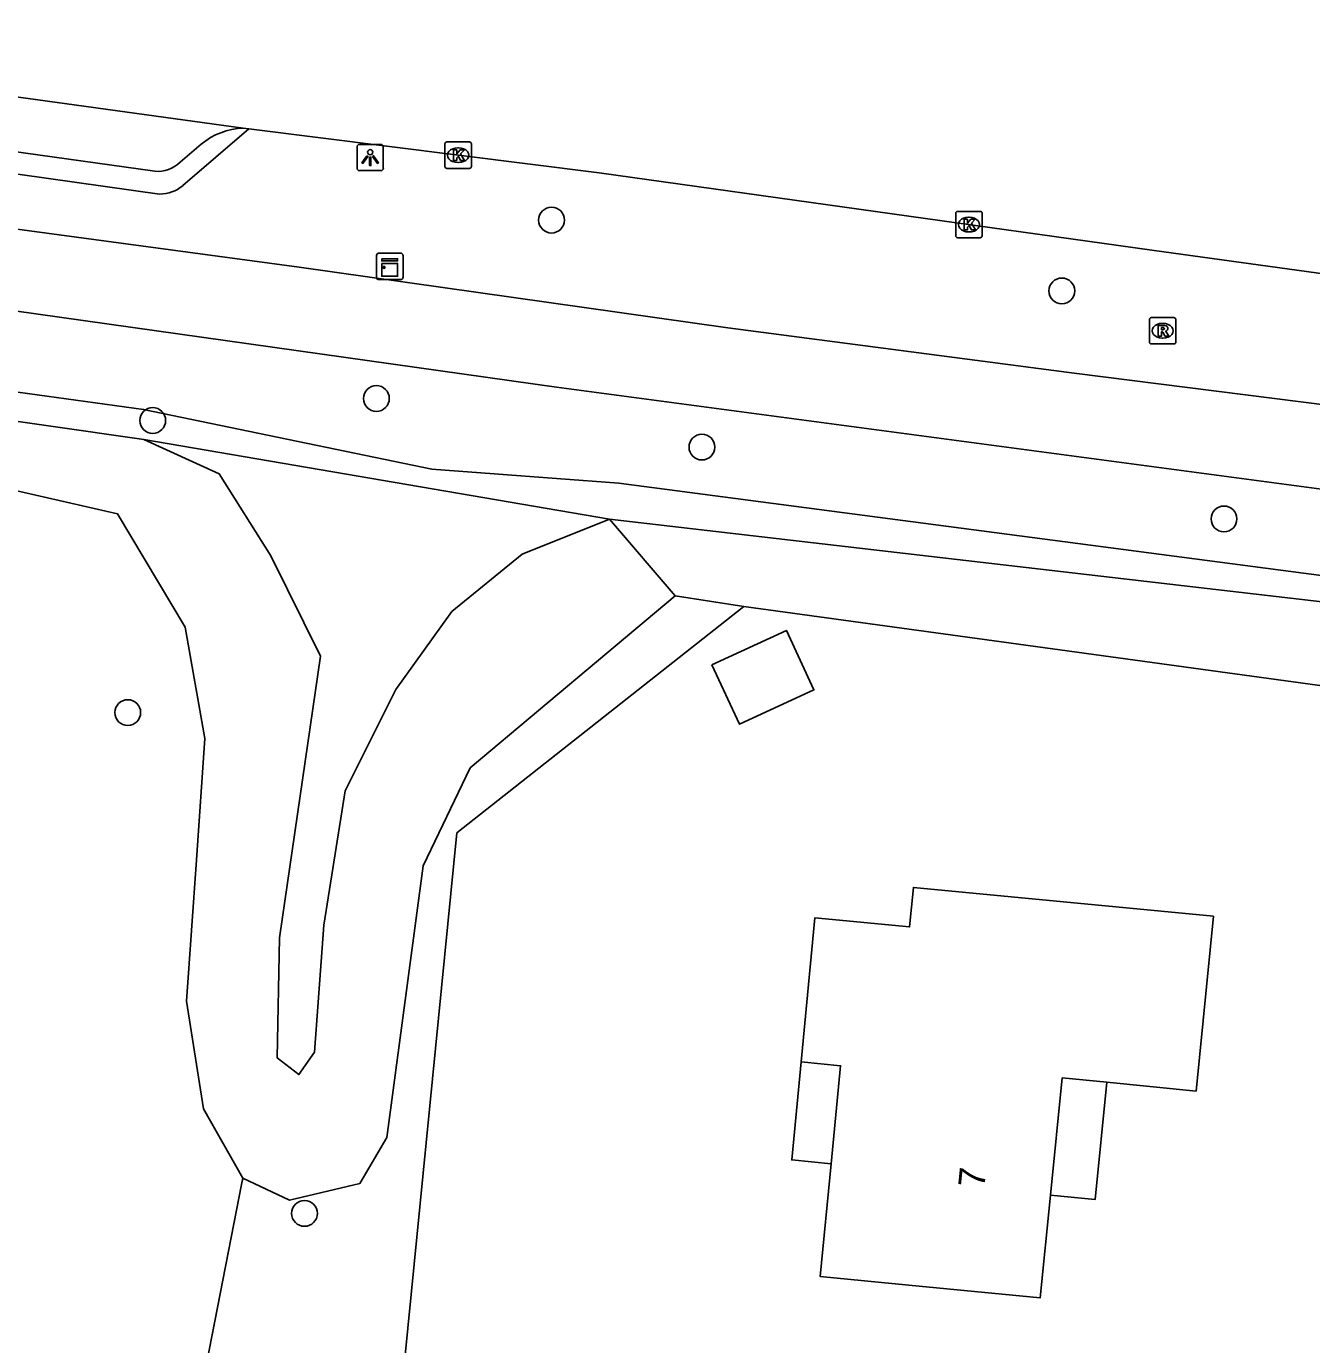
# Model space of a CAD drawing. Extents: x 162157 to 163165, y 378998 to 380775.
# Drawn here: x 162288.06 to 162336.77, y 380702.54 to 380752.51 of the extents above; entities that cross this region are included whole.
import ezdxf

# ---------------------------------------------------------------- set-up
doc = ezdxf.new("R2010")
doc.units = 0
for name, color, linetype in [('IMGEO_Berm_groen', 7, 'Continuous'), ('IMGEO_Berm_open', 7, 'Continuous'), ('IMGEO_Boom', 7, 'Continuous'), ('IMGEO_Fietspad_open', 7, 'Continuous'), ('IMGEO_Groenvoorziening', 7, 'Continuous'), ('IMGEO_Kast', 7, 'Continuous'), ('IMGEO_Kolk', 7, 'Continuous'), ('IMGEO_Lichtpunt', 7, 'Continuous'), ('IMGEO_Pand', 7, 'Continuous'), ('IMGEO_Pand_nummerreeks', 7, 'Continuous'), ('IMGEO_Pand_overbouw', 7, 'Continuous'), ('IMGEO_Parkeervlak_open', 7, 'Continuous'), ('IMGEO_Rijbaan_lokaal_gesloten', 7, 'Continuous'), ('IMGEO_Rioolput', 7, 'Continuous')]:
    doc.layers.add(name, color=color, linetype=linetype)

msp = doc.modelspace()

# ---------------------------------------------------------------- linework, layer by layer
at = {"layer": 'IMGEO_Berm_groen'}
msp.add_lwpolyline([(162269.554, 380741.596), (162281.129, 380739.553), (162292.495, 380737.993), (162303.418, 380735.729), (162310.512, 380735.2), (162337.707, 380731.624)], dxfattribs=at)
at = {"layer": 'IMGEO_Berm_open'}
for points in [[(162293.107, 380746.156), (162266.504, 380749.911)], [(162296.482, 380748.633), (162293.983, 380746.475)]]:
    msp.add_lwpolyline(points, dxfattribs=at)
msp.add_arc((162293.125, 380747.468), 1.313, 269.2066, 310.8121, dxfattribs=at)
at = {"layer": 'IMGEO_Boom'}
for centre in [(162307.96, 380745.169), (162327.301, 380742.484), (162301.321, 380738.406), (162292.844, 380737.571), (162313.659, 380736.565), (162333.446, 380733.842), (162291.898, 380726.5), (162298.596, 380707.516)]:
    msp.add_circle(centre, 0.489, dxfattribs=at)
at = {"layer": 'IMGEO_Fietspad_open'}
for points in [[(162266.518, 380747.721), (162277.284, 380746.222), (162298.393, 380743.379), (162314.638, 380741.08), (162327.765, 380739.371), (162338.555, 380738.008), (162351.072, 380736.25), (162356.297, 380735.58), (162356.856, 380735.509), (162358.655, 380735.278), (162361.722, 380734.839)], [(162337.707, 380734.894), (162308.145, 380738.83), (162266.965, 380744.633)]]:
    msp.add_lwpolyline(points, dxfattribs=at)
at = {"layer": 'IMGEO_Groenvoorziening'}
for points in [[(162269.554, 380741.596), (162274.252, 380739.465), (162292.506, 380736.854)], [(162296.259, 380708.847), (162294.774, 380711.478), (162294.127, 380715.562), (162294.498, 380720.914), (162294.818, 380725.52), (162294.079, 380729.736), (162291.512, 380734.033), (162287.088, 380735.043), (162277.843, 380732.911), (162266.541, 380741.051)], [(162292.506, 380736.854), (162295.365, 380735.548), (162297.325, 380732.44), (162299.2, 380728.637), (162297.647, 380717.959), (162297.561, 380713.411), (162298.386, 380712.775), (162298.98, 380713.627), (162299.333, 380718.442), (162300.137, 380723.528), (162302.063, 380727.381), (162304.186, 380730.333), (162306.85, 380732.511), (162310.16, 380733.836)], [(162310.16, 380733.836), (162292.506, 380736.854)], [(162337.707, 380730.635), (162310.16, 380733.836)], [(162310.16, 380733.836), (162312.639, 380730.931)], [(162312.639, 380730.931), (162304.88, 380724.402), (162303.091, 380720.691), (162301.711, 380710.396), (162300.695, 380708.651), (162298.025, 380708.015), (162296.259, 380708.847)], [(162315.245, 380730.525), (162312.639, 380730.931)], [(162295.473, 380636.096), (162301.962, 380699.607), (162302.171, 380699.713), (162304.371, 380721.939), (162315.245, 380730.525)], [(162315.245, 380730.525), (162352.183, 380725.459)], [(162288.388, 380677.953), (162290.44, 380679.036), (162295.923, 380707.125), (162296.214, 380708.615), (162296.259, 380708.847)]]:
    msp.add_lwpolyline(points, dxfattribs=at)
at = {"layer": 'IMGEO_Kast'}
for p, q in [((162301.33, 380742.989), (162301.33, 380743.83)), ((162301.33, 380743.83), (162301.33, 380742.989)), ((162301.405, 380743.914), (162302.246, 380743.914)), ((162302.246, 380743.914), (162301.405, 380743.914)), ((162302.33, 380743.839), (162302.33, 380742.998)), ((162302.33, 380742.998), (162302.33, 380743.839)), ((162302.255, 380742.914), (162301.414, 380742.914)), ((162301.414, 380742.914), (162302.255, 380742.914))]:
    msp.add_line(p, q, dxfattribs=at)
for points in [[(162301.525, 380743.704), (162302.125, 380743.704), (162302.125, 380743.619), (162301.525, 380743.619), (162301.525, 380743.704)], [(162301.525, 380743.529), (162302.125, 380743.529), (162302.125, 380743.04), (162301.525, 380743.04), (162301.525, 380743.529)]]:
    msp.add_lwpolyline(points, dxfattribs=at)
msp.add_circle((162301.609, 380743.378), 0.0377, dxfattribs=at)
for centre, start, end in [((162301.408, 380743.836), 92.4484, 184.2845), ((162301.408, 380743.836), 92.4484, 184.2845), ((162302.252, 380743.836), 2.4484, 94.2845), ((162302.252, 380743.836), 2.4484, 94.2845), ((162301.408, 380742.992), 182.4484, 274.2845), ((162301.408, 380742.992), 182.4484, 274.2845), ((162302.252, 380742.992), 272.4484, 4.2845), ((162302.252, 380742.992), 272.4484, 4.2845)]:
    msp.add_arc(centre, 0.0779, start, end, dxfattribs=at)
at = {"layer": 'IMGEO_Kolk'}
for p, q in [((162303.92, 380747.204), (162303.92, 380748.056)), ((162303.995, 380748.13), (162304.847, 380748.13)), ((162304.921, 380748.056), (162304.921, 380747.204)), ((162304.408, 380747.91), (162304.433, 380747.91)), ((162304.847, 380747.13), (162303.995, 380747.13)), ((162304.431, 380747.35), (162304.406, 380747.35)), ((162323.28, 380744.573), (162323.28, 380745.425)), ((162323.355, 380745.499), (162324.207, 380745.499)), ((162324.281, 380745.425), (162324.281, 380744.573)), ((162323.768, 380745.279), (162323.793, 380745.279)), ((162324.207, 380744.499), (162323.355, 380744.499)), ((162323.791, 380744.719), (162323.766, 380744.719))]:
    msp.add_line(p, q, dxfattribs=at)
for points in [[(162303.92, 380747.204), (162303.92, 380748.056)], [(162303.995, 380748.13), (162304.847, 380748.13)], [(162304.921, 380748.056), (162304.921, 380747.204)], [(162304.241, 380747.83), (162304.364, 380747.83), (162304.364, 380747.679), (162304.494, 380747.83), (162304.658, 380747.83), (162304.512, 380747.679), (162304.665, 380747.43), (162304.513, 380747.43), (162304.428, 380747.594), (162304.364, 380747.527), (162304.364, 380747.43), (162304.241, 380747.43), (162304.241, 380747.83)], [(162304.847, 380747.13), (162303.995, 380747.13)], [(162323.28, 380744.573), (162323.28, 380745.425)], [(162323.355, 380745.499), (162324.207, 380745.499)], [(162324.281, 380745.425), (162324.281, 380744.573)], [(162323.601, 380745.199), (162323.724, 380745.199), (162323.724, 380745.048), (162323.854, 380745.199), (162324.018, 380745.199), (162323.872, 380745.048), (162324.025, 380744.799), (162323.873, 380744.799), (162323.788, 380744.963), (162323.724, 380744.896), (162323.724, 380744.799), (162323.601, 380744.799), (162323.601, 380745.199)], [(162324.207, 380744.499), (162323.355, 380744.499)]]:
    msp.add_lwpolyline(points, dxfattribs=at)
for centre, start, end in [((162303.997, 380748.054), 91.552, 178.448), ((162303.997, 380748.054), 91.552, 178.448), ((162304.845, 380748.054), 1.552, 88.448), ((162304.845, 380748.054), 1.552, 88.448), ((162303.997, 380747.206), 181.552, 268.448), ((162303.997, 380747.206), 181.552, 268.448), ((162304.845, 380747.206), 271.552, 358.448), ((162304.845, 380747.206), 271.552, 358.448), ((162323.357, 380745.423), 91.552, 178.448), ((162323.357, 380745.423), 91.552, 178.448), ((162324.205, 380745.423), 1.552, 88.448), ((162324.205, 380745.423), 1.552, 88.448), ((162323.357, 380744.575), 181.552, 268.448), ((162323.357, 380744.575), 181.552, 268.448), ((162324.205, 380744.575), 271.552, 358.448), ((162324.205, 380744.575), 271.552, 358.448)]:
    msp.add_arc(centre, 0.0765, start, end, dxfattribs=at)
for centre, major_axis, ratio, start_param, end_param in [((162304.407, 380747.63), (-0.387, 0.002), 0.722429, 4.712389, 7.853982), ((162304.432, 380747.63), (-0.39, 0.002), 0.717154, 1.570796, 4.712389), ((162323.767, 380744.999), (-0.387, 0.002), 0.722429, 4.712389, 7.853982), ((162323.792, 380744.999), (-0.39, 0.002), 0.717154, 1.570796, 4.712389)]:
    msp.add_ellipse(centre, major_axis=major_axis, ratio=ratio, start_param=start_param, end_param=end_param, dxfattribs=at)
at = {"layer": 'IMGEO_Lichtpunt'}
for p, q in [((162300.588, 380747.944), (162300.588, 380747.137)), ((162300.588, 380747.944), (162300.588, 380747.137)), ((162301.49, 380748.039), (162300.682, 380748.039)), ((162301.49, 380748.039), (162300.682, 380748.039)), ((162301.584, 380747.137), (162301.584, 380747.944)), ((162301.584, 380747.137), (162301.584, 380747.944)), ((162300.682, 380747.043), (162301.49, 380747.043)), ((162300.682, 380747.043), (162301.49, 380747.043))]:
    msp.add_line(p, q, dxfattribs=at)
for points in [[(162300.962, 380747.608), (162301.001, 380747.58), (162300.813, 380747.318), (162300.775, 380747.345), (162300.962, 380747.608)], [(162301.064, 380747.56), (162301.111, 380747.56), (162301.111, 380747.238), (162301.064, 380747.238), (162301.064, 380747.56)], [(162301.174, 380747.58), (162301.212, 380747.607), (162301.399, 380747.345), (162301.36, 380747.317), (162301.174, 380747.58)]]:
    msp.add_lwpolyline(points, dxfattribs=at)
msp.add_circle((162301.087, 380747.742), 0.0994, dxfattribs=at)
for centre, start, end in [((162300.682, 380747.944), 90, 180), ((162300.682, 380747.944), 90, 180), ((162301.49, 380747.944), 0, 90), ((162301.49, 380747.944), 0, 90), ((162300.682, 380747.137), 180, 270), ((162300.682, 380747.137), 180, 270), ((162301.49, 380747.137), 270, 0), ((162301.49, 380747.137), 270, 360)]:
    msp.add_arc(centre, 0.0946, start, end, dxfattribs=at)
at = {"layer": 'IMGEO_Pand'}
for points in [[(162314.039, 380728.312), (162315.078, 380726.056), (162317.904, 380727.357), (162316.864, 380729.614), (162314.039, 380728.312)], [(162333.045, 380718.777), (162321.673, 380719.871), (162321.529, 380718.377), (162317.945, 380718.721), (162317.419, 380713.256), (162318.912, 380713.112), (162318.555, 380709.399), (162318.143, 380705.118), (162321.505, 380704.795), (162326.482, 380704.316), (162326.871, 380708.208), (162327.315, 380712.654), (162329.003, 380712.487), (162332.391, 380712.153), (162333.045, 380718.777)]]:
    msp.add_lwpolyline(points, dxfattribs=at)
at = {"layer": 'IMGEO_Pand_overbouw'}
for points in [[(162318.912, 380713.112), (162317.419, 380713.256), (162317.062, 380709.543), (162318.555, 380709.399)], [(162329.003, 380712.487), (162327.315, 380712.654), (162326.871, 380708.208), (162328.559, 380708.039)]]:
    msp.add_lwpolyline(points, close=True, dxfattribs=at)
at = {"layer": 'IMGEO_Parkeervlak_open'}
for points in [[(162292.929, 380747.019), (162270.999, 380750.081)], [(162294.679, 380748.05), (162293.88, 380747.363)]]:
    msp.add_lwpolyline(points, dxfattribs=at)
for centre, radius, start, end in [((162296.419, 380745.887), 2.776, 93.0101, 128.8094), ((162293.005, 380748.295), 1.279, 266.5915, 313.1811)]:
    msp.add_arc(centre, radius, start, end, dxfattribs=at)
at = {"layer": 'IMGEO_Rijbaan_lokaal_gesloten'}
for points in [[(162268.339, 380752.513), (162296.273, 380748.659)], [(162296.273, 380748.659), (162296.482, 380748.633)], [(162296.482, 380748.633), (162309.765, 380746.955), (162330.715, 380744.032), (162344.082, 380742.181), (162347.146, 380741.785), (162358.509, 380740.318), (162362.168, 380739.733), (162369.167, 380738.615), (162375.561, 380737.276)]]:
    msp.add_lwpolyline(points, dxfattribs=at)
at = {"layer": 'IMGEO_Rioolput'}
for p, q in [((162330.695, 380741.474), (162331.547, 380741.474)), ((162330.62, 380740.548), (162330.62, 380741.4)), ((162331.108, 380741.254), (162331.133, 380741.254)), ((162331.621, 380741.4), (162331.621, 380740.548)), ((162331.547, 380740.474), (162330.695, 380740.474)), ((162331.131, 380740.694), (162331.106, 380740.694))]:
    msp.add_line(p, q, dxfattribs=at)
for points in [[(162330.695, 380741.474), (162331.547, 380741.474)], [(162330.62, 380740.548), (162330.62, 380741.4)], [(162331.209, 380741.172), (162330.957, 380741.174), (162330.957, 380740.774)], [(162330.957, 380740.774), (162331.081, 380740.774), (162331.081, 380740.936), (162331.092, 380740.936)], [(162331.135, 380741.093), (162331.081, 380741.093), (162331.081, 380741.012)], [(162331.081, 380741.012), (162331.133, 380741.012)], [(162331.621, 380741.4), (162331.621, 380740.548)], [(162331.547, 380740.474), (162330.695, 380740.474)], [(162331.139, 380740.907), (162331.21, 380740.774), (162331.35, 380740.774), (162331.285, 380740.9)]]:
    msp.add_lwpolyline(points, dxfattribs=at)
for centre, radius, start, end in [((162330.697, 380741.398), 0.0765, 91.552, 178.448), ((162330.697, 380741.398), 0.0765, 91.552, 178.448), ((162331.545, 380741.398), 0.0765, 1.552, 88.448), ((162331.545, 380741.398), 0.0765, 1.552, 88.448), ((162331.091, 380740.883), 0.0533, 26.0293, 88.6989), ((162331.117, 380741.201), 0.19, 274.7715, 282.9687), ((162331.141, 380740.997), 0.0964, 77.0061, 93.1865), ((162331.155, 380741.054), 0.0378, 276.6634, 79.6772), ((162331.208, 380741.062), 0.109, 350.3612, 89.416), ((162331.206, 380741.062), 0.112, 277.5842, 350.9817), ((162331.19, 380740.847), 0.108, 29.5134, 73.7905), ((162330.697, 380740.55), 0.0765, 181.552, 268.448), ((162330.697, 380740.55), 0.0765, 181.552, 268.448), ((162331.545, 380740.55), 0.0765, 271.552, 358.448), ((162331.545, 380740.55), 0.0765, 271.552, 358.448)]:
    msp.add_arc(centre, radius, start, end, dxfattribs=at)
for centre, major_axis, ratio, start_param, end_param in [((162331.107, 380740.974), (-0.387, 0.002), 0.722429, 4.712389, 7.853982), ((162331.132, 380740.974), (-0.39, 0.002), 0.717154, 1.570796, 4.712389)]:
    msp.add_ellipse(centre, major_axis=major_axis, ratio=ratio, start_param=start_param, end_param=end_param, dxfattribs=at)

# ---------------------------------------------------------------- texts
at = {"layer": 'IMGEO_Pand_nummerreeks'}
msp.add_text('7', height=1, rotation=84.2936, dxfattribs=at).set_placement((162324.363, 380708.461))

doc.saveas('drawing.dxf')
